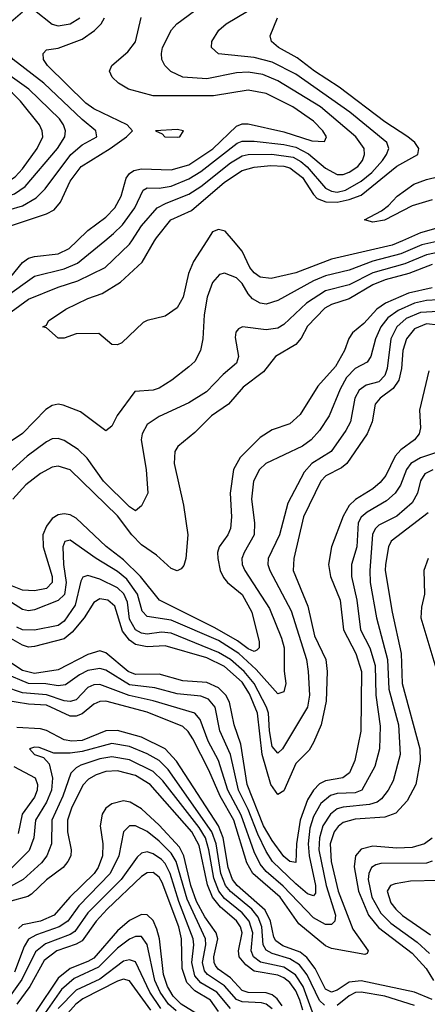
# Model space of a CAD drawing. Header units: inches. Extents: x 501365 to 657855, y 482276 to 547543.
# Tile 650 of 656: x 613680 to 615053, y 517430 to 520744. Entities that reach past the tile are written whole.
import ezdxf

# ---------------------------------------------------------------- set-up
doc = ezdxf.new("R2010")
doc.units = ezdxf.units.IN
doc.header["$MEASUREMENT"] = 0
doc.layers.add('A6511', color=7, linetype='Continuous')
doc.layers.add('A6512', color=7, linetype='Continuous')

msp = doc.modelspace()

# ---------------------------------------------------------------- linework, layer by layer
at = {"layer": 'A6511', "color": 5}
for points, elevation in [([(612662.8, 520000), (612690, 519982.5), (612750, 519905), (612770, 519887.5), (612830, 519866.6), (612850, 519852.5), (612916.5, 519776.5), (612996, 519716), (613090, 519664.7), (613144.2, 519650), (613190, 519648.2), (613270, 519670.9), (613370, 519719.2), (613484.2, 519755.8), (613520.3, 519779.7), (613595.7, 519844.3), (613650, 519878.8), (613690, 519927), (613710, 519940.6), (613730, 519946.9), (613810, 519956.2), (613846.3, 519973.7), (613874.1, 520000)], 3380), ([(613516.8, 519663.2), (613710, 519803.3), (613810, 519843.7), (613875.7, 519864.3), (613968, 519910), (614050, 519988.1), (614057.7, 520000)], 3340), ([(615095.8, 520000), (615034.3, 519985.7), (614964, 519956), (614869.1, 519930.9), (614790, 519900.8), (614710, 519882.1), (614670, 519864.7), (614550, 519798.7), (614510, 519786.1), (614490, 519789.4), (614464.8, 519804.8), (614450, 519821.2), (614430, 519856.2), (614410, 519875), (614370, 519890.5), (614353.3, 519886.7), (614330, 519859.3), (614311.8, 519810), (614301.2, 519750), (614297.1, 519670), (614289, 519630), (614270, 519593.3), (614250, 519575.1), (614192.4, 519530), (614150, 519503.7), (614130, 519497.3), (614068.1, 519491.9), (614008.1, 519411.9), (613990, 519375.6), (613970, 519359.6), (613884.4, 519424.4), (613826.2, 519446.2), (613810, 519449.2), (613790, 519444.9), (613768.4, 519431.6), (613690, 519350.6), (613617.6, 519302.4)], 3340), ([(613630.8, 519810), (613730, 519880.1), (613830, 519905.4), (613875.3, 519924.7), (613967.1, 520000)], 3360), ([(614310, 520000), (614265.4, 519930), (614248.6, 519890), (614230.6, 519810), (614210, 519774.5), (614170, 519746.2), (614110, 519731.6), (614095.9, 519724.1), (614023.7, 519656.3), (614010, 519649.8), (613990, 519650.9), (613947.2, 519687.2), (613870, 519686), (613830, 519671.5), (613810, 519672), (613770, 519707), (613758, 519710), (613770, 519716), (613777, 519730), (613836, 519770), (613910, 519805.9), (613957.9, 519822.1), (614019.8, 519860.2), (614092.2, 519927.8), (614134.5, 520000)], 3320), ([(614969.2, 520000), (614934.8, 519985.2), (614730, 519937.4), (614610, 519891.5), (614527.4, 519872.6), (614490, 519877.4), (614470, 519892.1), (614455.7, 519910), (614430, 519965.1), (614400.2, 520000)], 3320), ([(615110, 519964.2), (615050, 519952.6), (614977.6, 519922.4), (614870, 519891.7), (614790, 519851.2), (614710, 519831.3), (614646.2, 519790), (614570, 519717.7), (614550, 519705.3), (614510, 519699.7), (614430.2, 519709.8), (614416.9, 519703.1), (614408.1, 519691.9), (614405.8, 519674.2), (614417, 519610), (614410, 519588.2), (614365, 519550), (614308.9, 519491.1), (614250, 519454.1), (614150, 519408.7), (614110, 519381), (614092.1, 519350), (614089.3, 519330), (614105.8, 519230), (614111.8, 519150), (614090, 519107.3), (614070, 519090.9), (614050, 519104.5), (613962.8, 519190), (613907.8, 519267.8), (613877.1, 519297.1), (613830, 519327.5), (613810, 519334.7), (613790, 519332.8), (613770, 519323.1), (613705.2, 519274.8), (613633.3, 519210)], 3360), ([(615070, 519919.3), (614990.4, 519889.6), (614911.3, 519868.7), (614870, 519851.2), (614790, 519804.4), (614730, 519784.8), (614707.7, 519772.3), (614650, 519711.9), (614628.2, 519671.8), (614609.8, 519650.2), (614541.8, 519610), (614501.1, 519558.9), (614433.1, 519506.9), (614384, 519450), (614325.8, 519410), (614270, 519354.7), (614212.8, 519307.2), (614202.1, 519290), (614200.3, 519250), (614231.7, 519110), (614246.3, 519010), (614239.8, 518930), (614232.9, 518907.1), (614224.1, 518895.9), (614210, 518888.6), (614190, 518896.7), (614140.9, 518940.9), (614090, 518976.5), (614058.1, 519010), (614010, 519073.6), (613850, 519228.9), (613810, 519241.2), (613790, 519238), (613750, 519215.9), (613701.3, 519178.7), (613657.5, 519130)], 3380), ([(615070, 519841.1), (614990, 519822.8), (614911.9, 519790), (614883.4, 519770), (614838.8, 519721.2), (614801, 519690), (614789.2, 519670.8), (614774.6, 519630), (614743.6, 519576.4), (614683.9, 519510), (614625.3, 519414.7), (614590, 519383.8), (614530, 519362.8), (614490, 519337.4), (614422.2, 519270), (614400.8, 519230), (614388.6, 519150), (614393.2, 519070), (614390, 519031.5), (614380.9, 519010), (614352, 518970), (614346.5, 518950), (614347, 518930), (614355.9, 518890), (614366.7, 518866.7), (614380.1, 518850), (614429.4, 518809.4), (614462.2, 518750), (614486.9, 518650), (614487, 518630), (614478.8, 518621.2), (614470, 518617.5), (614450, 518626.1), (614413.2, 518653.2), (614337.2, 518697.2), (614150.5, 518790.5), (614087.1, 518870), (614030, 518925.2), (613970.9, 518970.9), (613870, 519065.7), (613850, 519077.1), (613830, 519081), (613810, 519077.3), (613790, 519065.4), (613770, 519039.5), (613758.5, 519010), (613758.6, 518970), (613789.4, 518870), (613789.6, 518850), (613770.9, 518829.1), (613730, 518821), (613690, 518823.4), (613650, 518839.9)], 3420), ([(615090, 519801), (615050, 519798.7), (615010, 519789.8), (614954.6, 519765.4), (614919.8, 519740.2), (614896.2, 519710), (614878.5, 519670), (614862.7, 519610), (614850, 519591.2), (614810, 519569.6), (614780.7, 519539.3), (614759.7, 519500.3), (614723.1, 519410), (614690, 519360.7), (614661.7, 519330), (614632.2, 519307.8), (614509.3, 519250), (614488.3, 519230), (614467.4, 519190), (614461.1, 519130), (614471.5, 519050), (614469.5, 519010), (614436.6, 518950), (614428.8, 518930), (614429.5, 518910), (614438.3, 518890), (614522, 518762), (614562.4, 518662.4), (614570.4, 518629.6), (614570.9, 518550.9), (614576.5, 518510), (614570, 518481.8), (614550, 518475.2), (614476.5, 518556.5), (614417.8, 518610), (614350, 518653.8), (614190, 518723), (614110, 518734.8), (614092.8, 518752.8), (614076.8, 518810), (614041, 518861), (614010, 518886.3), (613937.4, 518930), (613850, 518991.4), (613832.5, 518987.5), (613825, 518970), (613827.5, 518910), (613836.8, 518850), (613830.5, 518809.5), (613810, 518788.9), (613730, 518757.4), (613710, 518754.5), (613690, 518759), (613590, 518821)], 3440), ([(615090, 519761.5), (615030, 519758.3), (614982.1, 519737.9), (614950.4, 519710), (614930, 519670), (614918.3, 519570), (614910, 519546), (614890, 519525.4), (614846.7, 519513.3), (614823.2, 519496.8), (614808.5, 519470), (614794.9, 519390), (614779.1, 519360.9), (614729.2, 519290.8), (614663.6, 519250), (614638.8, 519221.2), (614583.8, 519116.2), (614555.1, 519010), (614516.6, 518930), (614515.6, 518910), (614522.2, 518890), (614594.6, 518754.6), (614646.1, 518590), (614651.4, 518550), (614656.3, 518470), (614649.7, 518430.3), (614565.2, 518290), (614550, 518275.4), (614530, 518298), (614521.2, 518350), (614517.7, 518410), (614511.2, 518430), (614470.2, 518510), (614436.5, 518550), (614390, 518590.8), (614350, 518614.4), (614190, 518678.6), (614157.7, 518682.3), (614110, 518675.9), (614090, 518678.7), (614070, 518689.9), (614050, 518725.7), (614043.7, 518783.7), (614030.8, 518810.8), (614010, 518831.9), (613950, 518860.7), (613910, 518872.5), (613892.9, 518867.1), (613886, 518854), (613866.4, 518773.6), (613830, 518719.4), (613810, 518705.2), (613730, 518689.1), (613690, 518689.7), (613670, 518698.8)], 3460), ([(615090, 519715.2), (615050, 519720), (615010, 519703.4), (614982.7, 519670), (614970.5, 519630), (614965.9, 519570), (614956.7, 519530), (614937.9, 519502.1), (614894.3, 519470), (614877.3, 519450), (614866.9, 519390), (614850, 519349.4), (614782.1, 519250), (614764.3, 519235.7), (614711.7, 519208.3), (614694.9, 519190), (614636.3, 519070), (614603.6, 518930), (614600.9, 518890), (614650.6, 518770), (614673.3, 518670), (614711.7, 518590), (614715.6, 518550), (614712.2, 518450), (614695.5, 518370), (614669.5, 518310.5), (614655, 518285), (614610, 518240.4), (614570, 518147.7), (614550, 518135.8), (614525.6, 518170), (614496.7, 518270), (614480.8, 518410), (614454.4, 518474.4), (614430, 518513.9), (614370, 518566.7), (614310, 518595.4), (614170, 518636.5), (614110, 518632.5), (614070, 518640.6), (614050, 518654.9), (614026.2, 518686.2), (614000.3, 518770), (613977, 518790), (613950, 518794), (613930, 518782.6), (613897.1, 518730), (613857.3, 518682.7), (613830, 518660.3), (613730, 518634.1), (613710, 518631.6), (613690, 518638.5), (613570, 518705.5)], 3480), ([(615058.2, 519561.8), (615026.8, 519430), (615030.6, 519370), (615025.6, 519350), (615009.6, 519330), (614964.3, 519295.7), (614945, 519275), (614913.3, 519210), (614894.3, 519185.7), (614870, 519164.7), (614811.3, 519128.7), (614790, 519108.5), (614770, 519072.5), (614730, 518969.7), (614720.2, 518910), (614726.7, 518870), (614759.8, 518790), (614770.9, 518690), (614812.1, 518610), (614831.6, 518550), (614828.9, 518348.9), (614808.6, 518250), (614791.2, 518208.8), (614768.4, 518191.6), (614710, 518181.9), (614690, 518171.5), (614669.4, 518150.6), (614650, 518117.4), (614624.7, 518050), (614613, 517970), (614610, 517907.5), (614590, 517910.9), (614570, 517927.7), (614530, 517981.6), (614501.4, 518030), (614446.1, 518170), (614425.1, 518305.1), (614402.8, 518370), (614386.8, 518446.8), (614374.7, 518470), (614350, 518494.5), (614310, 518512.9), (614230, 518518.8), (614150, 518540.6), (614070, 518540.2), (614045.3, 518550), (613970, 518612.6), (613950, 518619), (613910, 518607.2), (613810, 518555.6), (613730, 518543.7), (613690, 518553.3), (613650, 518579.3)], 3520), ([(615091.1, 519288.9), (615030, 519268.8), (614998.2, 519250), (614983.2, 519230), (614963.1, 519176.9), (614944.7, 519150), (614915.3, 519124.7), (614850, 519086.2), (614830.9, 519069.1), (614819.8, 519050), (614815.5, 518970), (614797.7, 518910), (614797.9, 518870), (614816.3, 518790), (614828.3, 518690), (614859.5, 518630), (614877.2, 518570), (614879.6, 518470), (614894.4, 518365.6), (614892.1, 518290), (614876.3, 518230), (614832.9, 518150), (614810, 518141.1), (614750, 518138.9), (614727.3, 518132.7), (614694.8, 518105.2), (614670, 518061.7), (614657.5, 518022.5), (614651.5, 517970), (614655.1, 517930), (614676.9, 517830), (614676.4, 517803.6), (614670, 517794.4), (614650, 517801.5), (614610, 517835.1), (614532.2, 517910), (614510, 517943.9), (614481.9, 518001.9), (614450, 518085.2), (614416.6, 518150), (614390.6, 518270.6), (614353.7, 518350), (614338.5, 518430), (614316.3, 518456.3), (614290, 518467.4), (614210, 518474.2), (614135.1, 518495.1), (614050, 518505), (613970, 518554.9), (613950, 518559.8), (613910, 518553.6), (613881.1, 518538.9), (613834.6, 518505.4), (613810, 518502), (613768.4, 518508.4), (613710, 518510), (613630, 518542.9)], 3540), ([(615071.4, 519228.6), (615045, 519215), (615030, 519192.1), (615020.4, 519150), (615002, 519118), (614950, 519072.8), (614890, 519042.2), (614877, 519030), (614869, 519011), (614859.2, 518890), (614860.6, 518850), (614881.7, 518730), (614919.3, 518590), (614923.3, 518490), (614955.6, 518370), (614961.4, 518270), (614938.1, 518181.9), (614921, 518150), (614898.8, 518121.2), (614883.7, 518110), (614858.2, 518101.8), (614770, 518093.6), (614750, 518087.3), (614727.3, 518070), (614701.7, 518030), (614689.8, 517990), (614688.1, 517950), (614712.6, 517830), (614743.8, 517730), (614741.3, 517710), (614730, 517698.4), (614710, 517698.3), (614670, 517720.6), (614567.4, 517827.4), (614510, 517877.1), (614490, 517901.9), (614470, 517943.4), (614425.9, 518065.9), (614380.8, 518150), (614350.1, 518250.1), (614314.9, 518314.9), (614288.3, 518388.3), (614270, 518410), (614130, 518451.3), (614048.9, 518468.9), (613950, 518506.1), (613930, 518505.1), (613910, 518496.1), (613870, 518454.9), (613850, 518448.4), (613830, 518451.1), (613770, 518471.9), (613690, 518478.6), (613630, 518497.8)], 3560), ([(615056.1, 519083.9), (614930.9, 518989.1), (614922.9, 518970), (614912, 518910), (614911.4, 518890), (614934.7, 518750), (614965.6, 518610), (614968.3, 518510), (615028.3, 518290), (615029.1, 518250), (615014.1, 518170), (614985.4, 518114.6), (614947.5, 518072.5), (614910, 518060.1), (614810, 518052.5), (614770, 518041.1), (614752.3, 518027.7), (614739.5, 518010), (614726.1, 517970), (614729.2, 517910.8), (614752.6, 517810), (614802.4, 517682.4), (614854, 517610), (614850, 517601), (614842.2, 517597.8), (614730, 517617.4), (614710, 517626.1), (614620.6, 517700.6), (614557.1, 517790), (614465.8, 517870), (614445.4, 517905.4), (614401.5, 518050), (614355.7, 518130), (614317.3, 518217.3), (614262.9, 518322.9), (614247.8, 518347.8), (614230, 518365.3), (614110, 518412.6), (613970, 518449.7), (613950, 518449.1), (613930, 518440.3), (613890, 518407.9), (613870, 518400.1), (613850, 518399.8), (613770, 518436.1), (613710, 518439.9), (613627.1, 518452.9)], 3580), ([(615055.7, 518930), (615041.9, 518890), (615044, 518810), (615033.3, 518766.7), (615031.4, 518730), (615081.9, 518561.9)], 3620), ([(615070, 517445.5), (615010.3, 517470.3), (614830, 517508.9), (614790, 517504.2), (614750, 517477.5), (614730, 517470.9), (614710, 517480.8), (614675.8, 517550), (614647.8, 517587.8), (614625.3, 517605.3), (614566, 517626), (614542.9, 517642.9), (614536.1, 517656.1), (614525, 517710), (614506.6, 517746.6), (614412.2, 517830), (614396.7, 517850), (614382.2, 517890), (614365.4, 517990), (614349.2, 518030), (614208.5, 518248.5), (614169.8, 518289.8), (614090, 518328.6), (614010, 518351.5), (613970, 518350.2), (613890, 518318), (613855.5, 518315.5), (613830, 518320), (613770, 518351.1), (613750, 518356.5), (613670, 518361.7)], 3620), ([(614706.5, 517426.5), (614690, 517442.3), (614648.9, 517528.9), (614622.7, 517562.7), (614590, 517582.6), (614530, 517600.5), (614510, 517611.6), (614500.5, 517630), (614495.8, 517690), (614483.3, 517723.2), (614461.7, 517750), (614390, 517809.1), (614373.4, 517830), (614357.9, 517870), (614341.8, 517970), (614327.7, 518010), (614180.2, 518220.2), (614150, 518250.5), (614110, 518273.3), (614050, 518297.8), (613990, 518307.7), (613890, 518280.7), (613850, 518274.7), (613795.4, 518275.4), (613745.5, 518294.5), (613730, 518295.6), (613712.7, 518290), (613730.4, 518270), (613760.6, 518260.6), (613779.2, 518239.2), (613790.5, 518190.5), (613787.1, 518150), (613770.5, 518110), (613733.8, 518050), (613727.2, 517990), (613712.3, 517947.7), (613642.2, 517877.8)], 3640), ([(614670.5, 517390.5), (614635.5, 517490), (614609.2, 517529.2), (614570, 517554.9), (614491.6, 517571.6), (614467.5, 517590), (614460, 517610), (614464.9, 517670), (614453.5, 517710), (614430, 517738), (614370, 517786), (614350.8, 517810.7), (614334.1, 517854.1), (614317.5, 517950), (614305.6, 517990), (614284.9, 518024.9), (614230, 518095.7), (614162.2, 518182.2), (614130, 518213), (614050, 518252.5), (613990, 518262.7), (613950, 518255.8), (613885.7, 518234.3), (613870, 518226.1), (613851.9, 518208.1), (613825, 518130), (613788.4, 518050), (613787.2, 517970), (613772, 517930), (613754, 517906), (613692.3, 517850), (613626.3, 517813.7)], 3660), ([(613660.3, 518230), (613731.7, 518191.7), (613739.8, 518170), (613738.8, 518150), (613730, 518126.5), (613688, 518070), (613675.4, 518004.6)], 3620), ([(614633.9, 517410), (614623.9, 517443.9), (614610, 517475.2), (614590, 517503.1), (614570, 517519), (614550, 517527.6), (614470, 517540.9), (614442, 517562), (614419.6, 517590), (614416.7, 517610), (614429.2, 517670), (614423.8, 517690), (614410.4, 517710.5), (614356.4, 517756.4), (614330, 517790.2), (614312.3, 517832.3), (614284.6, 517964.6), (614259.7, 518010), (614119.5, 518170), (614070, 518199.4), (614010, 518215.6), (613970, 518212.9), (613937.9, 518202.1), (613912.2, 518187.8), (613893, 518167), (613854.8, 518090), (613841, 518050), (613840.8, 518010), (613853, 517950), (613851.8, 517930), (613842.6, 517910), (613826.9, 517890), (613770, 517848.6), (613719.6, 517800.4), (613707.3, 517792.7), (613650, 517776.8)], 3680), ([(614564.5, 517424.5), (614547.7, 517447.7), (614530, 517461.4), (614510, 517468.3), (614450, 517469.4), (614430, 517476.3), (614390, 517519.2), (614348.5, 517548.5), (614340.1, 517560.1), (614334.9, 517570), (614334.4, 517590), (614347.1, 517650), (614342.1, 517670), (614303.8, 517723.8), (614276.2, 517776.2), (614256.6, 517830), (614233, 517930), (614218.4, 517958.4), (614150, 518032.6), (614090, 518087.8), (614051.9, 518110), (614030, 518114.1), (613990, 518105), (613969.8, 518090.2), (613957.5, 518070), (613950.8, 518030), (613959.6, 517970), (613958.7, 517930), (613944.3, 517890), (613930.6, 517870), (613849.4, 517790), (613796.5, 517730), (613750, 517709), (613690, 517697.7), (613675.5, 517684.5)], 3720), ([(614530, 517414.8), (614510, 517429.7), (614494.1, 517434.1), (614430, 517437.8), (614410, 517445.9), (614370, 517492.3), (614312.3, 517530), (614302.8, 517542.8), (614295.4, 517570), (614306.6, 517630), (614306, 517650), (614243.7, 517783.7), (614206.8, 517910), (614190, 517938.9), (614150, 517978.9), (614110, 518011.5), (614070, 518030.3), (614050, 518029.9), (614030.1, 518009.9), (614014.4, 517930), (613984.5, 517870), (613878.9, 517761), (613841.7, 517710), (613813.4, 517690), (613736.2, 517663.8), (613710, 517649.5), (613695.4, 517624.6), (613662.3, 517537.7)], 3740), ([(615070, 517989.1), (615044.2, 517970), (615002.3, 517957.7), (614950, 517954.8), (614870, 517961.7), (614830, 517951.9), (614810.8, 517929.2), (614807.1, 517892.9), (614821.5, 517810), (614854.9, 517730), (614888.5, 517688.5), (615001.7, 517601.7), (615049.3, 517550), (615074.1, 517510)], 3620), ([(614390, 517415.4), (614343.9, 517470), (614290, 517502.5), (614270, 517525.3), (614259.8, 517570), (614266.9, 517630), (614264.9, 517650), (614216.2, 517776.2), (614186.7, 517870), (614170, 517903.8), (614157.2, 517917.2), (614130, 517936.4), (614110, 517942.5), (614090, 517938.5), (614075.4, 517924.6), (614021.8, 517850), (613910, 517737.2), (613865.4, 517674.5), (613850, 517664.2), (613767.3, 517632.7), (613733.5, 517606.5), (613686.8, 517513.2), (613642.2, 517450)], 3760), ([(615070, 517911.9), (615050, 517904.6), (614896.7, 517903.3), (614880.3, 517899.7), (614865, 517890), (614855.9, 517870), (614853.8, 517850), (614866.8, 517790), (614896.9, 517736.9), (614930, 517702.8), (615019.1, 517639.1), (615060.3, 517600.3)], 3640), ([(614350, 517405.5), (614323.3, 517443.3), (614270, 517474.8), (614242.9, 517502.9), (614227.3, 517550), (614225.5, 517650), (614215.9, 517690), (614159.6, 517839.6), (614150, 517858.1), (614130, 517873.6), (614110, 517872.6), (614090, 517860.3), (613974.3, 517750), (613937.4, 517710), (613890, 517643.8), (613870, 517632.2), (613805.7, 517610), (613762.7, 517577.3), (613714.7, 517490), (613670.4, 517430)], 3780), ([(615090, 517846.8), (614996.1, 517843.9), (614944.4, 517835.6), (614929.4, 517830), (614918.3, 517810), (614930, 517771.8), (614946.7, 517750), (614970, 517728.1), (615063.5, 517663.5)], 3660), ([(614277.2, 517397.2), (614224.4, 517430), (614196.9, 517456.9), (614177.5, 517490), (614164, 517530), (614150.5, 517650), (614142.2, 517682.2), (614130, 517711.8), (614110, 517730.6), (614090, 517731.8), (614050, 517712.2), (614010, 517676.9), (613930, 517585.5), (613910, 517573.4), (613849.8, 517550.2), (613810, 517517.8), (613734.4, 517405.6)], 3820), ([(614207.2, 517407.2), (614181.4, 517430), (614153.1, 517470), (614135.7, 517510), (614110, 517630.6), (614090, 517658), (614070, 517658.2), (614050, 517648.9), (614010, 517618.3), (613945.6, 517554.4), (613863.3, 517516.7), (613820.6, 517479.4), (613758.3, 517390)], 3840), ([(614156, 517416), (614118.1, 517470), (614070, 517572.1), (614050, 517579.6), (614030, 517574.4), (613950, 517514.3), (613870, 517477.6), (613810, 517415.5)], 3860), ([(614122.2, 517410), (614050, 517508.2), (614030, 517514.1), (614010, 517507.9), (613892.4, 517447.6), (613869.5, 517430), (613833.3, 517390)], 3880), ([(615010, 517425.2), (614910, 517457.1), (614830, 517470.9), (614810.7, 517469.3), (614790, 517458.2), (614750, 517425.8)], 3640)]:
    msp.add_lwpolyline(points, dxfattribs=dict(at, elevation=elevation))
at = {"layer": 'A6512', "color": 5}
for points, elevation in [([(613448.7, 520000), (613448.6, 520010), (613457.1, 520030), (613561.8, 520118.2), (613590, 520132.9), (613662.2, 520157.8), (613698.1, 520181.9), (613807.3, 520310), (613831.8, 520350), (613834.2, 520370), (613827.7, 520390), (613813.7, 520410), (613711.4, 520510), (613640.6, 520560.6), (613547.6, 520607.6), (613529.9, 520629.9), (613529.9, 520650), (613538.4, 520670), (613573.9, 520726.1), (613609.7, 520810)], 3460), ([(613967.1, 520000), (613996.1, 520023.9), (614026.4, 520053.6), (614068, 520110), (614096, 520170), (614110, 520178.1), (614150, 520177), (614190, 520183.5), (614250, 520208), (614290, 520233.4), (614412.3, 520327.7), (614430, 520334.6), (614470, 520335.5), (614570, 520324), (614610, 520314.7), (614652.7, 520292.7), (614710, 520243.7), (614750, 520222.2), (614770, 520222.9), (614790, 520230.1), (614819.3, 520250), (614834.8, 520270), (614841.4, 520290), (614840.1, 520310), (614811.9, 520350), (614693.8, 520450), (614550, 520538.5), (614498.8, 520558.8), (614450, 520567.1), (614410, 520564.7), (614310, 520545.3), (614230.1, 520549.9), (614189.5, 520569.5), (614168.8, 520590), (614159.3, 520610), (614157.3, 520630), (614161.4, 520650), (614191.3, 520710), (614209.2, 520730), (614290, 520788.8)], 3360), ([(613399.3, 520000), (613406.8, 520030), (613430.7, 520069.3), (613521.2, 520138.8), (613570, 520165.8), (613629, 520191), (613664.9, 520215.1), (613690, 520241.8), (613738.7, 520310), (613757.5, 520350), (613756, 520370), (613746.7, 520390), (613682.8, 520470), (613656, 520496), (613630, 520515.5), (613590, 520534.2), (613492.2, 520552.2), (613448.2, 520568.2), (613437.3, 520590), (613443.9, 520610), (613488.3, 520690), (613544.3, 520770)], 3480), ([(613541.3, 520000), (613558.5, 520050), (613571.4, 520070), (613596.6, 520090), (613690, 520117.5), (613735.6, 520144.4), (613765.5, 520174.5), (613852.3, 520290), (613890, 520322.4), (613940.2, 520350), (613937, 520370), (613890, 520408.2), (613761.2, 520530), (613658.5, 520610), (613630, 520646.5), (613622.1, 520670), (613628.3, 520710), (613642.2, 520730), (613690, 520770.2)], 3440), ([(613609.7, 520000), (613617.3, 520022.7), (613630, 520039.2), (613649.5, 520050.5), (613769.9, 520090.1), (613795.7, 520104.3), (613817.4, 520130), (613850, 520200.1), (613887.1, 520250), (613984.9, 520310), (614039.9, 520350), (614059.7, 520370), (614042.3, 520390), (613930, 520444.3), (613902.9, 520462.9), (613774.2, 520590), (613760.5, 520610), (613758.8, 520630), (613770, 520642.4), (613810, 520647.5), (613890, 520678.7), (613932.1, 520707.9), (613954.5, 520730), (613966.1, 520750)], 3420), ([(613730, 520775.8), (613789, 520729), (613810, 520722.7), (613850, 520729.4), (613883.1, 520750)], 3440), ([(613874.1, 520000), (613910, 520033.8), (613970, 520078.9), (614000.3, 520110), (614021.6, 520150), (614039.2, 520210), (614050, 520226.4), (614064.2, 520235.8), (614090, 520241.5), (614190, 520238.9), (614250, 520255), (614330.7, 520309.3), (614410, 520385.5), (614430, 520393.5), (614450, 520392.8), (614570, 520366.5), (614664.3, 520335.7), (614706.4, 520333.6), (614713.6, 520350), (614701.4, 520370), (614670, 520402.8), (614599.9, 520450), (614510, 520495.1), (614450, 520506.1), (614333, 520487), (614130, 520487), (614047.1, 520510), (614012.4, 520530), (613991.5, 520550), (613982.4, 520570), (613989.9, 520590), (614044.3, 520635.7), (614070, 520668.8), (614088.8, 520751.2)], 3380), ([(614057.7, 520000), (614090, 520050.1), (614142.6, 520110), (614173.3, 520126.7), (614250, 520156.2), (614290, 520182.6), (614390, 520262.1), (614430, 520285.7), (614450, 520290.3), (614529, 520291), (614600.9, 520280.9), (614626.9, 520266.9), (614648.5, 520248.5), (614710, 520177), (614730, 520166.3), (614750, 520163.6), (614777.8, 520170), (614830, 520199.9), (614866.4, 520230), (614901.7, 520270), (614916, 520290), (614923.1, 520310), (614916.6, 520330), (614792.7, 520432.7), (614610, 520559.9), (614530, 520600.4), (614470, 520616.2), (614350, 520628.9), (614326.6, 520650), (614327, 520670), (614351, 520709), (614376.1, 520730), (614447.8, 520772.2)], 3340), ([(614134.5, 520000), (614140.4, 520010), (614189.4, 520070), (614258.4, 520101.6), (614370, 520197), (614430, 520235.9), (614470, 520247.3), (614526.6, 520253.4), (614570, 520251.2), (614590, 520245.4), (614633.1, 520213.1), (614670, 520155), (614682.5, 520142.5), (614711, 520131), (614749.9, 520129.9), (614790, 520138.4), (614830, 520153.3), (614950, 520250.3), (615021.1, 520290), (615024.2, 520310), (615010.8, 520330), (614987.6, 520350), (614910, 520399.6), (614756.7, 520516.7), (614672.9, 520570), (614614.9, 520614.9), (614552.3, 520650), (614528.3, 520670), (614524.1, 520690), (614548.8, 520750)], 3320), ([(615070, 520137.1), (615002.3, 520117.7), (614909.5, 520069.5), (614870, 520061.8), (614842, 520070), (614899.3, 520100.7), (614922.1, 520117.9), (614951.9, 520150), (615007.3, 520190), (615050, 520205.4), (615133.8, 520226.2)], 3280), ([(614400.2, 520000), (614372.5, 520032.5), (614350, 520037.5), (614329.1, 520030), (614310, 520000)], 3320), ([(615302.2, 520000), (615294.6, 520014.6), (615270, 520034.9), (615242.4, 520042.4), (615190, 520047.5), (615090, 520042.8), (615030, 520026.1), (614969.2, 520000)], 3320)]:
    msp.add_lwpolyline(points, dxfattribs=dict(at, elevation=elevation))
at = {"layer": 'A6512', "color": 5, "elevation": 3420}
msp.add_lwpolyline([(614210, 520374), (614137.3, 520370), (614159.7, 520359.7), (614168.7, 520350), (614210, 520348.5), (614219.5, 520350), (614232.4, 520370)], close=True, dxfattribs=at)

doc.saveas('drawing.dxf')
